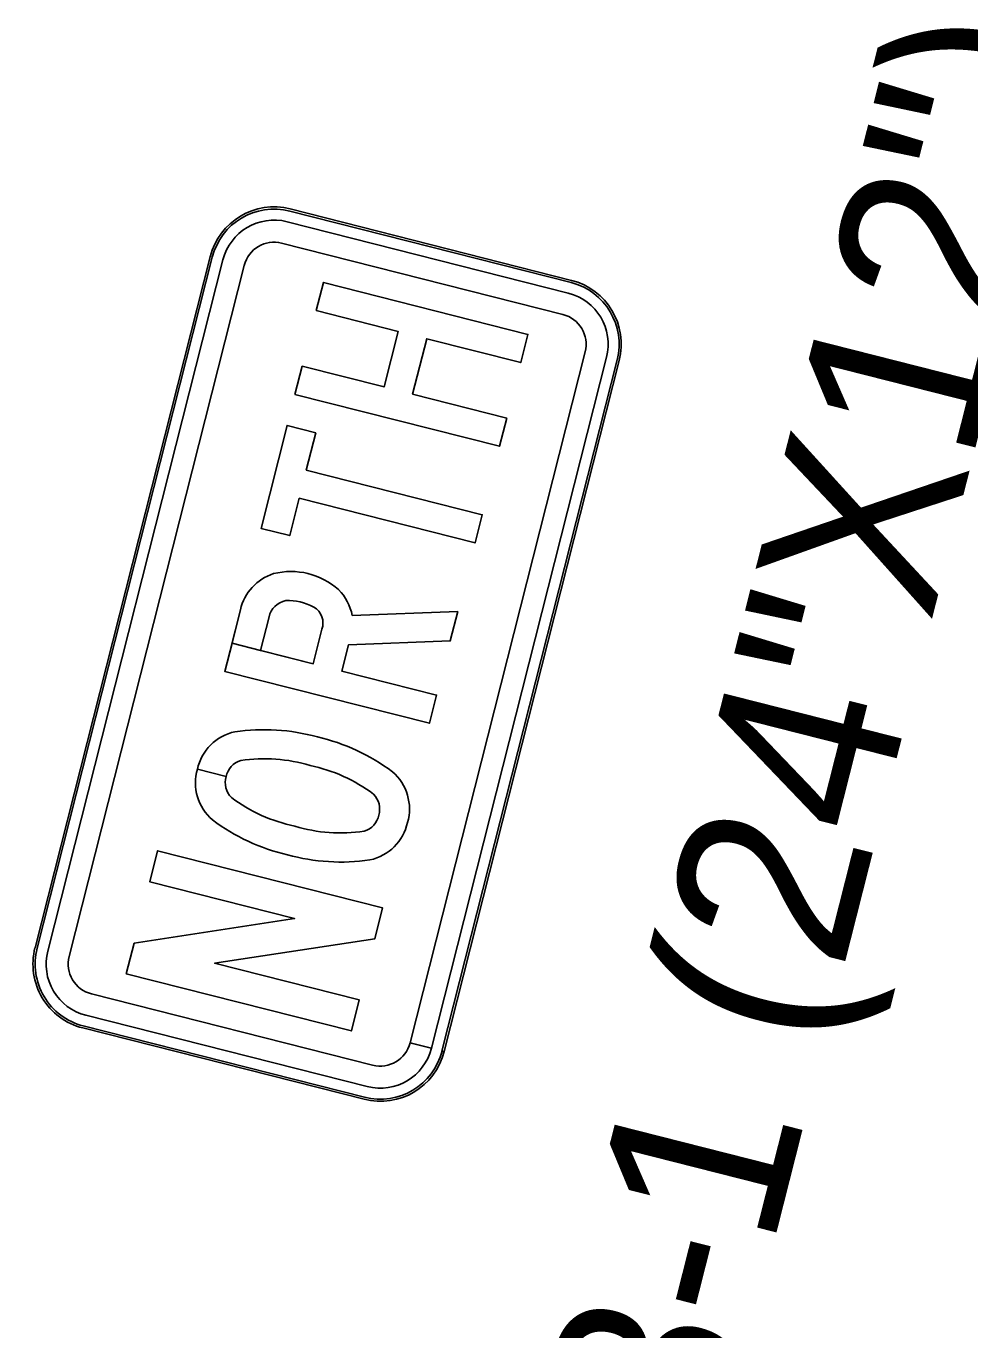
# Model space of a CAD drawing. Extents: x 670257 to 671518, y 737783 to 738188.
# Drawn here: x 670293.257 to 670294.544, y 738141.371 to 738143.148 of the extents above; entities that cross this region are included whole.
import ezdxf

# ---------------------------------------------------------------- set-up
doc = ezdxf.new("R2010")
doc.units = 0
doc.layers.add('R_SIGN_ANNOT', color=7, linetype='Continuous')
doc.layers.add('R_SIGN_HWY102', color=7, linetype='Continuous')

msp = doc.modelspace()

# ---------------------------------------------------------------- linework, layer by layer
at = {"layer": 'R_SIGN_HWY102'}
for p, q in [((670293.6162, 738142.896), (670293.6162, 738142.896)), ((670293.6162, 738142.896), (670293.9997, 738142.7988)), ((670294.0005, 738142.8016), (670293.6169, 738142.8989)), ((670294.0005, 738142.8016), (670293.6169, 738142.8989)), ((670293.996, 738142.7842), (670293.6125, 738142.8815)), ((670293.6051, 738142.8524), (670293.9887, 738142.7551)), ((670293.5076, 738142.8338), (670293.2688, 738141.892)), ((670293.5076, 738142.8338), (670293.2688, 738141.892)), ((670293.2717, 738141.8913), (670293.5105, 738142.8331)), ((670293.5251, 738142.8294), (670293.2862, 738141.8876)), ((670293.5105, 738142.8331), (670293.5106, 738142.8331)), ((670293.3153, 738141.8803), (670293.5541, 738142.822)), ((670293.9997, 738142.7988), (670293.9997, 738142.7987)), ((670294.019, 738142.7041), (670293.7802, 738141.7626)), ((670293.8093, 738141.7553), (670294.0481, 738142.6968)), ((670294.0626, 738142.6931), (670293.8237, 738141.7513)), ((670293.8266, 738141.7506), (670294.0655, 738142.6923)), ((670293.8266, 738141.7506), (670294.0655, 738142.6923)), ((670294.0626, 738142.6931), (670294.0626, 738142.6931)), ((670293.8452, 738142.3505), (670293.7013, 738142.3447)), ((670293.5295, 738142.1255), (670293.4902, 738142.1354)), ((670293.4902, 738142.1354), (670293.5295, 738142.1255)), ((670293.5295, 738142.1255), (670293.4902, 738142.1354)), ((670293.4902, 738142.1354), (670293.5295, 738142.1255)), ((670293.2717, 738141.8913), (670293.2717, 738141.8913)), ((670293.7292, 738141.732), (670293.3456, 738141.8292)), ((670293.3383, 738141.8002), (670293.7218, 738141.7029)), ((670293.3338, 738141.7827), (670293.7174, 738141.6855)), ((670293.3338, 738141.7827), (670293.7174, 738141.6855)), ((670293.7181, 738141.6883), (670293.3346, 738141.7857)), ((670293.3346, 738141.7857), (670293.3346, 738141.7856)), ((670293.8092, 738141.755), (670293.7801, 738141.7623)), ((670293.7802, 738141.7626), (670293.8093, 738141.7553)), ((670293.8266, 738141.7506), (670293.8237, 738141.7513)), ((670293.8237, 738141.7513), (670293.8237, 738141.7513)), ((670293.8237, 738141.7513), (670293.8266, 738141.7506)), ((670293.7181, 738141.6884), (670293.7181, 738141.6883))]:
    msp.add_line(p, q, dxfattribs=at)
for points in [[(670293.6233, 738142.6462), (670293.6331, 738142.6846), (670293.7447, 738142.6563), (670293.7638, 738142.732), (670293.6523, 738142.7603), (670293.662, 738142.7987), (670293.941, 738142.728), (670293.9312, 738142.6895), (670293.8029, 738142.7221), (670293.7837, 738142.6464), (670293.912, 738142.6139), (670293.9023, 738142.5754)], [(670293.6233, 738142.6462), (670293.6331, 738142.6846), (670293.7447, 738142.6563), (670293.7638, 738142.732), (670293.6523, 738142.7603), (670293.662, 738142.7987), (670293.941, 738142.728), (670293.9312, 738142.6895), (670293.8029, 738142.7221), (670293.7837, 738142.6464), (670293.912, 738142.6139), (670293.9023, 738142.5754)], [(670293.6233, 738142.6462), (670293.6331, 738142.6846), (670293.7447, 738142.6563), (670293.7638, 738142.732), (670293.6523, 738142.7603), (670293.662, 738142.7987), (670293.941, 738142.728), (670293.9312, 738142.6895), (670293.8029, 738142.7221), (670293.7837, 738142.6464), (670293.912, 738142.6139), (670293.9023, 738142.5754)], [(670293.629, 738142.5046), (670293.6161, 738142.4537), (670293.577, 738142.4636), (670293.6126, 738142.6038), (670293.6516, 738142.5939), (670293.6387, 738142.5431), (670293.8786, 738142.4822), (670293.8689, 738142.4437)], [(670293.629, 738142.5046), (670293.6161, 738142.4537), (670293.577, 738142.4636), (670293.6126, 738142.6038), (670293.6516, 738142.5939), (670293.6387, 738142.5431), (670293.8786, 738142.4822), (670293.8689, 738142.4437)], [(670293.629, 738142.5046), (670293.6161, 738142.4537), (670293.577, 738142.4636), (670293.6126, 738142.6038), (670293.6516, 738142.5939), (670293.6387, 738142.5431), (670293.8786, 738142.4822), (670293.8689, 738142.4437)], [(670293.404, 738141.8985), (670293.6228, 738141.9318), (670293.4252, 738141.9819), (670293.4359, 738142.0242), (670293.7427, 738141.9464), (670293.732, 738141.9041), (670293.5137, 738141.8709), (670293.7109, 738141.8209), (670293.7002, 738141.7786), (670293.3933, 738141.8564)], [(670293.404, 738141.8985), (670293.6228, 738141.9318), (670293.4252, 738141.9819), (670293.4359, 738142.0242), (670293.7427, 738141.9464), (670293.732, 738141.9041), (670293.5137, 738141.8709), (670293.7109, 738141.8209), (670293.7002, 738141.7786), (670293.3933, 738141.8564)], [(670293.404, 738141.8985), (670293.6228, 738141.9318), (670293.4252, 738141.9819), (670293.4359, 738142.0242), (670293.7427, 738141.9464), (670293.732, 738141.9041), (670293.5137, 738141.8709), (670293.7109, 738141.8209), (670293.7002, 738141.7786), (670293.3933, 738141.8564)]]:
    msp.add_lwpolyline(points, close=True, dxfattribs=at)
for points in [[(670293.5489, 738142.3527), (670293.5276, 738142.2687), (670293.8065, 738142.198), (670293.8163, 738142.2364), (670293.6871, 738142.2692), (670293.6962, 738142.3047), (670293.835, 738142.3103), (670293.8452, 738142.3505)], [(670293.5489, 738142.3527), (670293.5374, 738142.3072), (670293.5764, 738142.2973), (670293.588, 738142.3428)], [(670293.5489, 738142.3527), (670293.5374, 738142.3072), (670293.5764, 738142.2973), (670293.588, 738142.3428)], [(670293.8065, 738142.198), (670293.8163, 738142.2364), (670293.6871, 738142.2692), (670293.6962, 738142.3047), (670293.835, 738142.3103), (670293.8452, 738142.3505), (670293.7013, 738142.3447)], [(670293.8065, 738142.198), (670293.8163, 738142.2364), (670293.6871, 738142.2692), (670293.6962, 738142.3047), (670293.835, 738142.3103), (670293.8452, 738142.3505), (670293.7013, 738142.3447)], [(670293.588, 738142.3428), (670293.5764, 738142.2973), (670293.6481, 738142.2791), (670293.66, 738142.3261)], [(670293.66, 738142.3261), (670293.6481, 738142.2791), (670293.5374, 738142.3072), (670293.5276, 738142.2687), (670293.8065, 738142.198)], [(670293.66, 738142.3261), (670293.6481, 738142.2791), (670293.5374, 738142.3072), (670293.5276, 738142.2687), (670293.8065, 738142.198)]]:
    msp.add_lwpolyline(points, dxfattribs=at)
for centre, major_axis, ratio, start_param, end_param in [((670293.5948, 738142.8117), (0.0221, 0.0872), 0.999584, 0, 1.570796), ((670293.5948, 738142.8117), (0.0221, 0.0872), 0.999584, 0, 1.570796), ((670293.5948, 738142.8117), (0.0214, 0.0843), 0.999584, 0, 1.570796), ((670293.5948, 738142.8117), (0.0177, 0.0698), 0.999584, 0, 1.570796), ((670293.5948, 738142.8117), (0.0103, 0.0407), 0.999584, 0, 1.570796), ((670293.9783, 738142.7144), (0.0214, 0.0843), 0.999584, 4.712389, 6.283185), ((670293.9783, 738142.7144), (0.0221, 0.0872), 0.999584, 4.712389, 6.283185), ((670293.9783, 738142.7144), (0.0221, 0.0872), 0.999584, 4.712389, 6.283185), ((670293.9783, 738142.7144), (0.0177, 0.0698), 0.999584, 4.712389, 6.283185), ((670293.9783, 738142.7144), (0.0103, 0.0407), 0.999584, 4.712389, 6.283185), ((670293.6163, 738142.3371), (-0.0671, 0.017), 0.98541, 5.284461, 6.303565), ((670293.6163, 738142.3371), (-0.0671, 0.017), 0.98541, 5.284461, 6.303565), ((670293.6163, 738142.3371), (-0.0671, 0.017), 0.98541, 5.284461, 6.303565), ((670293.6184, 738142.3101), (-0.0931, 0.0236), 0.98541, 4.22428, 5.21411), ((670293.6184, 738142.3101), (-0.0931, 0.0236), 0.98541, 4.22428, 5.21411), ((670293.6184, 738142.3101), (-0.0931, 0.0236), 0.98541, 4.22428, 5.21411), ((670293.6341, 738142.3329), (-0.0663, 0.0168), 0.98541, 3.569693, 4.167803), ((670293.6341, 738142.3329), (-0.0663, 0.0168), 0.98541, 3.569693, 4.167803), ((670293.6341, 738142.3329), (-0.0663, 0.0168), 0.98541, 3.569693, 4.167803), ((670293.6169, 738142.3365), (-0.0287, 0.0073), 0.98541, 5.168949, 6.317293), ((670293.6169, 738142.3365), (-0.0287, 0.0073), 0.98541, 5.168949, 6.317293), ((670293.6169, 738142.3365), (-0.0287, 0.0073), 0.98541, 5.168949, 6.317293), ((670293.614, 738142.2919), (-0.072, 0.0183), 0.98541, 4.469957, 5.002454), ((670293.614, 738142.2919), (-0.072, 0.0183), 0.98541, 4.469957, 5.002454), ((670293.614, 738142.2919), (-0.072, 0.0183), 0.98541, 4.469957, 5.002454), ((670293.6355, 738142.3345), (-0.0252, 0.0064), 0.98541, 3.056737, 4.417555), ((670293.6355, 738142.3345), (-0.0252, 0.0064), 0.98541, 3.056737, 4.417555), ((670293.6355, 738142.3345), (-0.0252, 0.0064), 0.98541, 3.056737, 4.417555), ((670293.5564, 738142.121), (-0.0657, 0.0167), 0.987317, 5.182411, 6.318105), ((670293.5564, 738142.121), (-0.0657, 0.0167), 0.987317, 5.182411, 6.317893), ((670293.5564, 738142.121), (-0.0657, 0.0167), 0.987317, 5.182411, 6.317893), ((670293.5824, 738141.9196), (-0.2645, 0.0671), 0.987317, 4.692766, 5.109028), ((670293.5824, 738141.9196), (-0.2645, 0.0671), 0.987317, 4.692766, 5.109028), ((670293.5824, 738141.9196), (-0.2645, 0.0671), 0.987317, 4.692766, 5.109028), ((670293.5928, 738141.917), (-0.2645, 0.0671), 0.987317, 4.31575, 4.732012), ((670293.5928, 738141.917), (-0.2645, 0.0671), 0.987317, 4.31575, 4.732012), ((670293.5928, 738141.917), (-0.2645, 0.0671), 0.987317, 4.31575, 4.732012), ((670293.5826, 738141.9378), (-0.2078, 0.0527), 0.987317, 4.667051, 5.113562), ((670293.5826, 738141.9378), (-0.2078, 0.0527), 0.987317, 4.667051, 5.113562), ((670293.5826, 738141.9378), (-0.2078, 0.0527), 0.987317, 4.667051, 5.113562), ((670293.5553, 738142.1165), (-0.0657, 0.0167), 0.987317, 6.248265, 7.383959), ((670293.5553, 738142.1165), (-0.0657, 0.0167), 0.987317, 6.248265, 7.383959), ((670293.5553, 738142.1165), (-0.0657, 0.0167), 0.987317, 6.248265, 7.383959), ((670293.5579, 738142.1198), (-0.0281, 0.0071), 0.987317, 5.258281, 6.33678), ((670293.5579, 738142.1198), (-0.0281, 0.0071), 0.987317, 5.258281, 6.336283), ((670293.5579, 738142.1198), (-0.0281, 0.0071), 0.987317, 5.258281, 6.336283), ((670293.6014, 738141.933), (-0.2078, 0.0527), 0.987317, 4.311216, 4.757727), ((670293.6014, 738141.933), (-0.2078, 0.0527), 0.987317, 4.311216, 4.757727), ((670293.6014, 738141.933), (-0.2078, 0.0527), 0.987317, 4.311216, 4.757727), ((670293.7117, 738142.0816), (-0.0657, 0.0167), 0.987317, 3.106673, 4.242367), ((670293.7117, 738142.0816), (-0.0657, 0.0167), 0.987317, 3.106673, 4.242367), ((670293.7117, 738142.0816), (-0.0657, 0.0167), 0.987317, 3.106673, 4.242367), ((670293.5571, 738142.1168), (-0.0281, 0.0071), 0.987317, 6.22959, 7.30809), ((670293.5571, 738142.1168), (-0.0281, 0.0071), 0.987317, 6.22959, 7.30809), ((670293.5571, 738142.1168), (-0.0281, 0.0071), 0.987317, 6.22959, 7.30809), ((670293.6656, 738142.2651), (-0.2078, 0.0527), 0.987317, 1.169623, 1.616135), ((670293.6656, 738142.2651), (-0.2078, 0.0527), 0.987317, 1.169623, 1.616135), ((670293.6656, 738142.2651), (-0.2078, 0.0527), 0.987317, 1.169623, 1.616135), ((670293.7098, 738142.0813), (-0.0281, 0.0071), 0.987317, 3.087997, 4.166497), ((670293.7098, 738142.0813), (-0.0281, 0.0071), 0.987317, 3.087997, 4.166497), ((670293.7098, 738142.0813), (-0.0281, 0.0071), 0.987317, 3.087997, 4.166497), ((670293.6741, 738142.2811), (-0.2645, 0.0671), 0.987317, 1.174158, 1.59042), ((670293.6741, 738142.2811), (-0.2645, 0.0671), 0.987317, 1.174158, 1.59042), ((670293.6741, 738142.2811), (-0.2645, 0.0671), 0.987317, 1.174158, 1.59042), ((670293.7091, 738142.0783), (-0.0281, 0.0071), 0.987317, 2.116688, 3.195188), ((670293.7091, 738142.0783), (-0.0281, 0.0071), 0.987317, 2.116688, 3.195188), ((670293.7091, 738142.0783), (-0.0281, 0.0071), 0.987317, 2.116688, 3.195188), ((670293.7105, 738142.0771), (-0.0657, 0.0167), 0.987317, 2.040819, 3.176513), ((670293.7105, 738142.0771), (-0.0657, 0.0167), 0.987317, 2.040819, 3.176513), ((670293.7105, 738142.0771), (-0.0657, 0.0167), 0.987317, 2.040819, 3.176513), ((670293.6844, 738142.2603), (-0.2078, 0.0527), 0.987317, 1.525458, 1.97197), ((670293.6844, 738142.2603), (-0.2078, 0.0527), 0.987317, 1.525458, 1.97197), ((670293.6844, 738142.2603), (-0.2078, 0.0527), 0.987317, 1.525458, 1.97197), ((670293.6845, 738142.2785), (-0.2645, 0.0671), 0.987317, 1.551173, 1.967435), ((670293.6845, 738142.2785), (-0.2645, 0.0671), 0.987317, 1.551173, 1.967435), ((670293.6845, 738142.2785), (-0.2645, 0.0671), 0.987317, 1.551173, 1.967435), ((670293.3559, 738141.8699), (0.0221, 0.0872), 0.999584, 1.570796, 3.141593), ((670293.3559, 738141.8699), (0.0221, 0.0872), 0.999584, 1.570796, 3.141593), ((670293.3559, 738141.8699), (0.0214, 0.0843), 0.999584, 1.570796, 3.141593), ((670293.3559, 738141.8699), (0.0177, 0.0698), 0.999584, 1.570796, 3.141593), ((670293.3559, 738141.8699), (0.0103, 0.0407), 0.999584, 1.570796, 3.141593), ((670293.7395, 738141.7727), (0.0103, 0.0407), 0.999584, 3.141593, 4.712389), ((670293.7395, 738141.7727), (0.0221, 0.0872), 0.999584, 3.141593, 4.712389), ((670293.7395, 738141.7727), (0.0221, 0.0872), 0.999584, 3.141593, 4.712389), ((670293.7395, 738141.7727), (0.0214, 0.0843), 0.999584, 3.141593, 4.712389), ((670293.7395, 738141.7727), (0.0177, 0.0698), 0.999584, 3.141593, 4.712389)]:
    msp.add_ellipse(centre, major_axis=major_axis, ratio=ratio, start_param=start_param, end_param=end_param, dxfattribs=at)

# ---------------------------------------------------------------- texts
at = {"layer": 'R_SIGN_ANNOT'}
msp.add_text('M3-1 (24"X12")', height=0.25, rotation=75.7686, dxfattribs=at).set_placement((670294.1321, 738140.9213))

doc.saveas('drawing.dxf')
